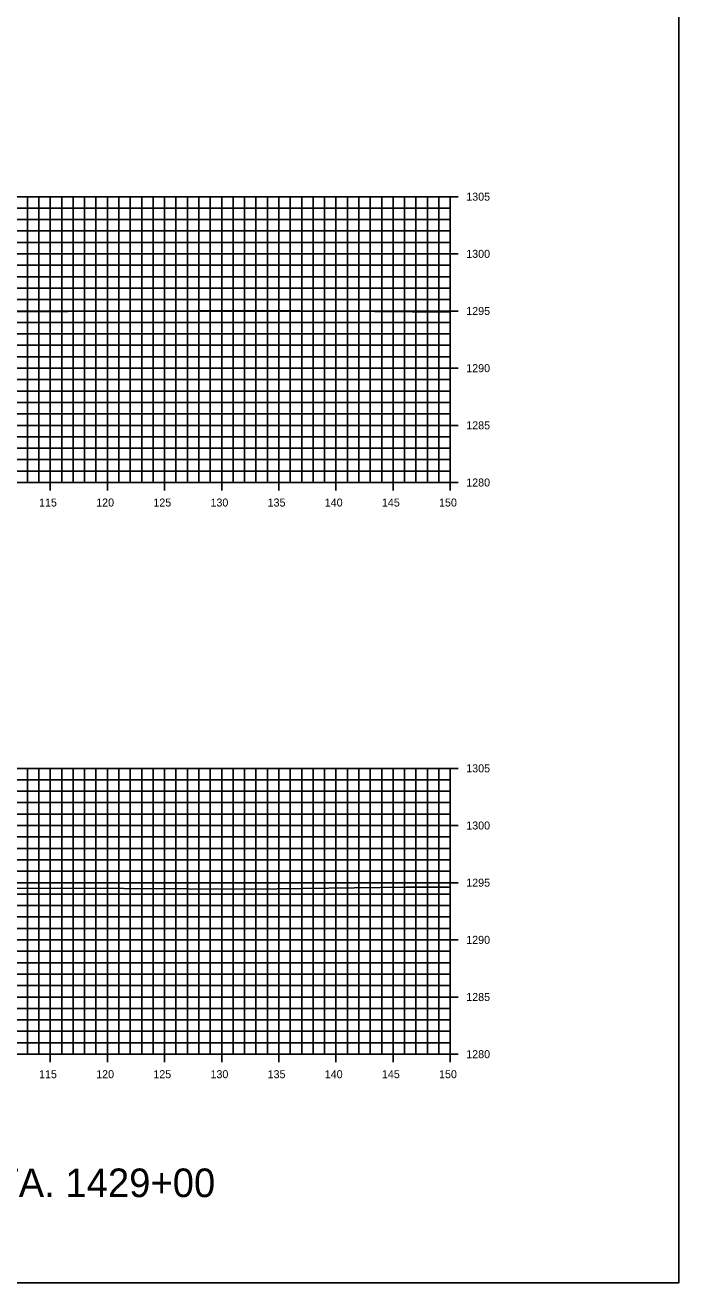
# Model space of a CAD drawing. Extents: x 674939 to 678919, y 750652 to 765176.
# Drawn here: x 678861.3 to 678918.5, y 758052.6 to 758162.6 of the extents above; entities that cross this region are included whole.
import ezdxf

# ---------------------------------------------------------------- set-up
doc = ezdxf.new("R2010")
doc.units = 0
for name, color, linetype in [('R_Axis', 7, 'Continuous'), ('R_Axis Annot', 7, 'Continuous'), ('R_Draft', 7, 'Continuous'), ('R_Exist Surface', 7, 'Continuous'), ('R_Grid', 7, 'Continuous'), ('R_No Plot', 7, 'Continuous')]:
    doc.layers.add(name, color=color, linetype=linetype)

msp = doc.modelspace()

# ---------------------------------------------------------------- linework, layer by layer
at = {"layer": 'R_Axis'}
for p, q in [((678899.23, 758147.55), (678897.83, 758147.55)), ((678898.53, 758122.55), (678898.53, 758147.55)), ((678899.23, 758142.55), (678897.83, 758142.55)), ((678899.23, 758137.55), (678897.83, 758137.55)), ((678899.23, 758132.55), (678897.83, 758132.55)), ((678899.23, 758127.55), (678897.83, 758127.55)), ((678598.53, 758122.55), (678898.53, 758122.55)), ((678863.53, 758121.85), (678863.53, 758123.25)), ((678868.53, 758121.85), (678868.53, 758123.25)), ((678873.53, 758121.85), (678873.53, 758123.25)), ((678878.53, 758121.85), (678878.53, 758123.25)), ((678883.53, 758121.85), (678883.53, 758123.25)), ((678888.53, 758121.85), (678888.53, 758123.25)), ((678893.53, 758121.85), (678893.53, 758123.25)), ((678899.23, 758122.55), (678897.83, 758122.55)), ((678898.53, 758121.85), (678898.53, 758123.25)), ((678899.23, 758097.55), (678897.83, 758097.55)), ((678898.53, 758072.55), (678898.53, 758097.55)), ((678899.23, 758092.55), (678897.83, 758092.55)), ((678899.23, 758087.55), (678897.83, 758087.55)), ((678899.23, 758082.55), (678897.83, 758082.55)), ((678899.23, 758077.55), (678897.83, 758077.55)), ((678863.53, 758071.85), (678863.53, 758073.25)), ((678868.53, 758071.85), (678868.53, 758073.25)), ((678873.53, 758071.85), (678873.53, 758073.25)), ((678878.53, 758071.85), (678878.53, 758073.25)), ((678883.53, 758071.85), (678883.53, 758073.25)), ((678888.53, 758071.85), (678888.53, 758073.25)), ((678893.53, 758071.85), (678893.53, 758073.25)), ((678898.53, 758071.85), (678898.53, 758073.25)), ((678598.53, 758072.55), (678898.53, 758072.55)), ((678899.23, 758072.55), (678897.83, 758072.55))]:
    msp.add_line(p, q, dxfattribs=at)
at = {"layer": 'R_Exist Surface'}
for points in [[(678853.71, 758137.44), (678882.07, 758137.59), (678898.53, 758137.46)], [(678850.78, 758086.97), (678864.45, 758087.07), (678875.49, 758087.02), (678881.12, 758086.97), (678894.68, 758087.16), (678898.26, 758087.15), (678898.53, 758087.16)]]:
    msp.add_lwpolyline(points, dxfattribs=at)
at = {"layer": 'R_Grid'}
for p, q in [((678598.53, 758147.55), (678898.53, 758147.55)), ((678861.53, 758122.55), (678861.53, 758147.55)), ((678862.53, 758122.55), (678862.53, 758147.55)), ((678863.53, 758122.55), (678863.53, 758147.55)), ((678864.53, 758122.55), (678864.53, 758147.55)), ((678865.53, 758122.55), (678865.53, 758147.55)), ((678866.53, 758122.55), (678866.53, 758147.55)), ((678867.53, 758122.55), (678867.53, 758147.55)), ((678868.53, 758122.55), (678868.53, 758147.55)), ((678869.53, 758122.55), (678869.53, 758147.55)), ((678870.53, 758122.55), (678870.53, 758147.55)), ((678871.53, 758122.55), (678871.53, 758147.55)), ((678872.53, 758122.55), (678872.53, 758147.55)), ((678873.53, 758122.55), (678873.53, 758147.55)), ((678874.53, 758122.55), (678874.53, 758147.55)), ((678875.53, 758122.55), (678875.53, 758147.55)), ((678876.53, 758122.55), (678876.53, 758147.55)), ((678877.53, 758122.55), (678877.53, 758147.55)), ((678878.53, 758122.55), (678878.53, 758147.55)), ((678879.53, 758122.55), (678879.53, 758147.55)), ((678880.53, 758122.55), (678880.53, 758147.55)), ((678881.53, 758122.55), (678881.53, 758147.55)), ((678882.53, 758122.55), (678882.53, 758147.55)), ((678883.53, 758122.55), (678883.53, 758147.55)), ((678884.53, 758122.55), (678884.53, 758147.55)), ((678885.53, 758122.55), (678885.53, 758147.55)), ((678886.53, 758122.55), (678886.53, 758147.55)), ((678887.53, 758122.55), (678887.53, 758147.55)), ((678888.53, 758122.55), (678888.53, 758147.55)), ((678889.53, 758122.55), (678889.53, 758147.55)), ((678890.53, 758122.55), (678890.53, 758147.55)), ((678891.53, 758122.55), (678891.53, 758147.55)), ((678892.53, 758122.55), (678892.53, 758147.55)), ((678893.53, 758122.55), (678893.53, 758147.55)), ((678894.53, 758122.55), (678894.53, 758147.55)), ((678895.53, 758122.55), (678895.53, 758147.55)), ((678896.53, 758122.55), (678896.53, 758147.55)), ((678897.53, 758122.55), (678897.53, 758147.55)), ((678898.53, 758122.55), (678898.53, 758147.55)), ((678598.53, 758146.55), (678898.53, 758146.55)), ((678598.53, 758145.55), (678898.53, 758145.55)), ((678598.53, 758144.55), (678898.53, 758144.55)), ((678598.53, 758143.55), (678898.53, 758143.55)), ((678598.53, 758142.55), (678898.53, 758142.55)), ((678598.53, 758141.55), (678898.53, 758141.55)), ((678598.53, 758140.55), (678898.53, 758140.55)), ((678598.53, 758139.55), (678898.53, 758139.55)), ((678598.53, 758138.55), (678898.53, 758138.55)), ((678598.53, 758137.55), (678898.53, 758137.55)), ((678598.53, 758136.55), (678898.53, 758136.55)), ((678598.53, 758135.55), (678898.53, 758135.55)), ((678598.53, 758134.55), (678898.53, 758134.55)), ((678598.53, 758133.55), (678898.53, 758133.55)), ((678598.53, 758132.55), (678898.53, 758132.55)), ((678598.53, 758131.55), (678898.53, 758131.55)), ((678598.53, 758130.55), (678898.53, 758130.55)), ((678598.53, 758129.55), (678898.53, 758129.55)), ((678598.53, 758128.55), (678898.53, 758128.55)), ((678598.53, 758127.55), (678898.53, 758127.55)), ((678598.53, 758126.55), (678898.53, 758126.55)), ((678598.53, 758125.55), (678898.53, 758125.55)), ((678598.53, 758124.55), (678898.53, 758124.55)), ((678598.53, 758123.55), (678898.53, 758123.55)), ((678598.53, 758122.55), (678898.53, 758122.55)), ((678598.53, 758097.55), (678898.53, 758097.55)), ((678861.53, 758072.55), (678861.53, 758097.55)), ((678862.53, 758072.55), (678862.53, 758097.55)), ((678863.53, 758072.55), (678863.53, 758097.55)), ((678864.53, 758072.55), (678864.53, 758097.55)), ((678865.53, 758072.55), (678865.53, 758097.55)), ((678866.53, 758072.55), (678866.53, 758097.55)), ((678867.53, 758072.55), (678867.53, 758097.55)), ((678868.53, 758072.55), (678868.53, 758097.55)), ((678869.53, 758072.55), (678869.53, 758097.55)), ((678870.53, 758072.55), (678870.53, 758097.55)), ((678871.53, 758072.55), (678871.53, 758097.55)), ((678872.53, 758072.55), (678872.53, 758097.55)), ((678873.53, 758072.55), (678873.53, 758097.55)), ((678874.53, 758072.55), (678874.53, 758097.55)), ((678875.53, 758072.55), (678875.53, 758097.55)), ((678876.53, 758072.55), (678876.53, 758097.55)), ((678877.53, 758072.55), (678877.53, 758097.55)), ((678878.53, 758072.55), (678878.53, 758097.55)), ((678879.53, 758072.55), (678879.53, 758097.55)), ((678880.53, 758072.55), (678880.53, 758097.55)), ((678881.53, 758072.55), (678881.53, 758097.55)), ((678882.53, 758072.55), (678882.53, 758097.55)), ((678883.53, 758072.55), (678883.53, 758097.55)), ((678884.53, 758072.55), (678884.53, 758097.55)), ((678885.53, 758072.55), (678885.53, 758097.55)), ((678886.53, 758072.55), (678886.53, 758097.55)), ((678887.53, 758072.55), (678887.53, 758097.55)), ((678888.53, 758072.55), (678888.53, 758097.55)), ((678889.53, 758072.55), (678889.53, 758097.55)), ((678890.53, 758072.55), (678890.53, 758097.55)), ((678891.53, 758072.55), (678891.53, 758097.55)), ((678892.53, 758072.55), (678892.53, 758097.55)), ((678893.53, 758072.55), (678893.53, 758097.55)), ((678894.53, 758072.55), (678894.53, 758097.55)), ((678895.53, 758072.55), (678895.53, 758097.55)), ((678896.53, 758072.55), (678896.53, 758097.55)), ((678897.53, 758072.55), (678897.53, 758097.55)), ((678898.53, 758072.55), (678898.53, 758097.55)), ((678598.53, 758096.55), (678898.53, 758096.55)), ((678598.53, 758095.55), (678898.53, 758095.55)), ((678598.53, 758094.55), (678898.53, 758094.55)), ((678598.53, 758093.55), (678898.53, 758093.55)), ((678598.53, 758092.55), (678898.53, 758092.55)), ((678598.53, 758091.55), (678898.53, 758091.55)), ((678598.53, 758090.55), (678898.53, 758090.55)), ((678598.53, 758089.55), (678898.53, 758089.55)), ((678598.53, 758088.55), (678898.53, 758088.55)), ((678598.53, 758087.55), (678898.53, 758087.55)), ((678598.53, 758086.55), (678898.53, 758086.55)), ((678598.53, 758085.55), (678898.53, 758085.55)), ((678598.53, 758084.55), (678898.53, 758084.55)), ((678598.53, 758083.55), (678898.53, 758083.55)), ((678598.53, 758082.55), (678898.53, 758082.55)), ((678598.53, 758081.55), (678898.53, 758081.55)), ((678598.53, 758080.55), (678898.53, 758080.55)), ((678598.53, 758079.55), (678898.53, 758079.55)), ((678598.53, 758078.55), (678898.53, 758078.55)), ((678598.53, 758077.55), (678898.53, 758077.55)), ((678598.53, 758076.55), (678898.53, 758076.55)), ((678598.53, 758075.55), (678898.53, 758075.55)), ((678598.53, 758074.55), (678898.53, 758074.55)), ((678598.53, 758073.55), (678898.53, 758073.55)), ((678598.53, 758072.55), (678898.53, 758072.55))]:
    msp.add_line(p, q, dxfattribs=at)
at = {"layer": 'R_No Plot'}
msp.add_lwpolyline([(678578.53, 758052.55), (678918.53, 758052.55), (678918.53, 758272.55), (678578.53, 758272.55)], close=True, dxfattribs=at)

# ---------------------------------------------------------------- texts
at = {"layer": 'R_Axis Annot'}
for s, p in [('1305', (678899.93, 758147.2)), ('1300', (678899.93, 758142.2)), ('1295', (678899.93, 758137.2)), ('1290', (678899.93, 758132.2)), ('1285', (678899.93, 758127.2)), ('1280', (678899.93, 758122.2)), ('115', (678862.55, 758120.45)), ('120', (678867.55, 758120.45)), ('125', (678872.55, 758120.45)), ('130', (678877.55, 758120.45)), ('135', (678882.55, 758120.45)), ('140', (678887.55, 758120.45)), ('145', (678892.55, 758120.45)), ('150', (678897.55, 758120.45)), ('1305', (678899.93, 758097.2)), ('1300', (678899.93, 758092.2)), ('1295', (678899.93, 758087.2)), ('1290', (678899.93, 758082.2)), ('1285', (678899.93, 758077.2)), ('1280', (678899.93, 758072.2)), ('115', (678862.55, 758070.45)), ('120', (678867.55, 758070.45)), ('125', (678872.55, 758070.45)), ('130', (678877.55, 758070.45)), ('135', (678882.55, 758070.45)), ('140', (678887.55, 758070.45)), ('145', (678892.55, 758070.45)), ('150', (678897.55, 758070.45))]:
    msp.add_text(s, height=0.7, dxfattribs=at).set_placement(p)
at = {"layer": 'R_Draft'}
msp.add_text('STA. 1427+00 TO STA. 1429+00', height=2.5, dxfattribs=at).set_placement((678828.53, 758060.05))

doc.saveas('drawing.dxf')
